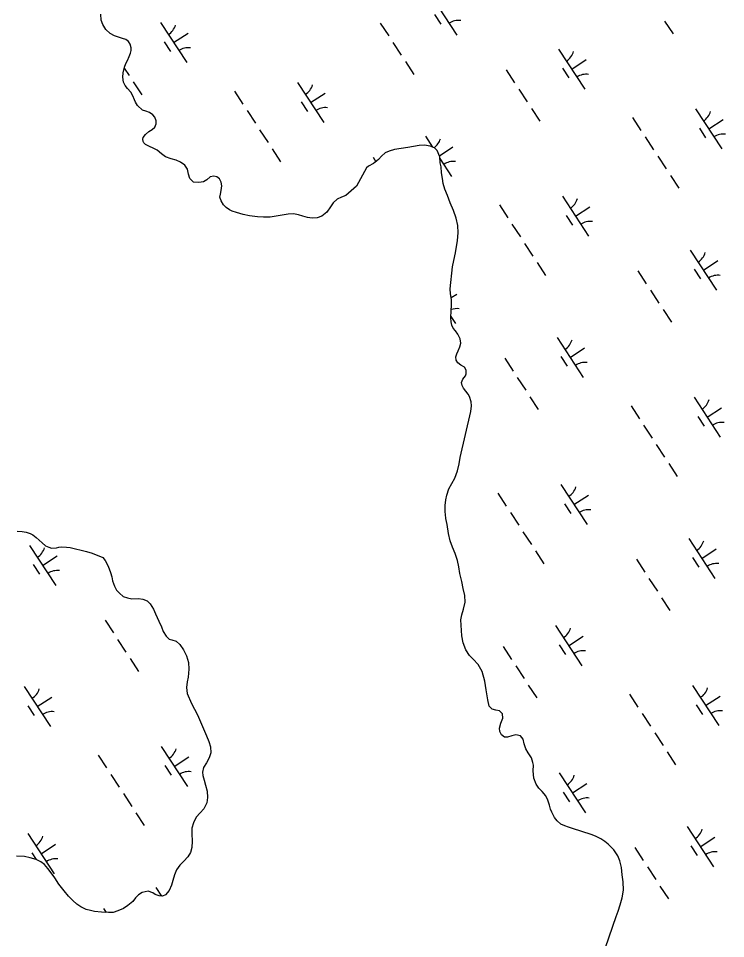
# Model space of a CAD drawing. Extents: x 3945642 to 3966284, y 206476 to 228921.
# Drawn here: x 3957294 to 3958032, y 211224 to 212185 of the extents above; entities that cross this region are included whole.
import ezdxf

# ---------------------------------------------------------------- set-up
doc = ezdxf.new("R2010")
doc.units = 0
doc.layers.add('V-WETL-SWMP', color=7, linetype='Continuous')

msp = doc.modelspace()

# ---------------------------------------------------------------- linework, layer by layer
at = {"layer": 'V-WETL-SWMP'}
for p, q in [((3957724.18, 212209.25), (3957751.58, 212167.42)), ((3957379.9, 212183.02), (3957379.85, 212189.41)), ((3957728.14, 212189.13), (3957734.71, 212179.09)), ((3957381.71, 212178.53), (3957379.9, 212183.02)), ((3957384.9, 212173.57), (3957381.71, 212178.53)), ((3957441.97, 212180.64), (3957469.37, 212138.81)), ((3957671.54, 212180.05), (3957680.31, 212166.66)), ((3957968.52, 212182.18), (3957977.28, 212168.8)), ((3957389.44, 212169.35), (3957384.9, 212173.57)), ((3957393.87, 212166.71), (3957389.44, 212169.35)), ((3957398.06, 212165.28), (3957393.87, 212166.71)), ((3957455.67, 212159.73), (3957470.72, 212169.59)), ((3957402.46, 212164.01), (3957398.06, 212165.28)), ((3957405.93, 212162.92), (3957402.46, 212164.01)), ((3957408.56, 212160.96), (3957405.93, 212162.92)), ((3957410.34, 212158.06), (3957408.56, 212160.96)), ((3957411.27, 212154.34), (3957410.34, 212158.06)), ((3957445.93, 212160.52), (3957452.5, 212150.48)), ((3957684.69, 212159.97), (3957693.46, 212146.59)), ((3957409.15, 212145.11), (3957410.59, 212148.8)), ((3957410.59, 212148.8), (3957411.4, 212151.54)), ((3957411.4, 212151.54), (3957411.27, 212154.34)), ((3957857.77, 212153.02), (3957885.17, 212111.2)), ((3957404.49, 212134.1), (3957405.85, 212138.08)), ((3957405.85, 212138.08), (3957407.37, 212140.98)), ((3957407.37, 212140.98), (3957409.15, 212145.11)), ((3957697.84, 212139.9), (3957706.61, 212126.51)), ((3957871.47, 212132.11), (3957886.52, 212141.97)), ((3957402.54, 212123.65), (3957403.17, 212128.19)), ((3957403.17, 212128.19), (3957404.49, 212134.1)), ((3957404.22, 212132.93), (3957409.2, 212125.34)), ((3957803.07, 212131.18), (3957811.84, 212117.8)), ((3957861.72, 212132.9), (3957868.3, 212122.86)), ((3957403.29, 212118.42), (3957402.54, 212123.65)), ((3957404.93, 212114.94), (3957403.29, 212118.42)), ((3957413.58, 212118.65), (3957422.35, 212105.26)), ((3957585.04, 212118.1), (3957612.44, 212076.27)), ((3957407.65, 212111.76), (3957404.93, 212114.94)), ((3957410.96, 212108.02), (3957407.65, 212111.76)), ((3957519.25, 212108.97), (3957528.02, 212095.59)), ((3957816.23, 212111.11), (3957824.99, 212097.72)), ((3957413.12, 212104.11), (3957410.96, 212108.02)), ((3957414.78, 212099.98), (3957413.12, 212104.11)), ((3957415.9, 212097.49), (3957414.78, 212099.98)), ((3957598.74, 212097.18), (3957613.8, 212107.05)), ((3957417.84, 212094.08), (3957415.9, 212097.49)), ((3957423.2, 212089.32), (3957417.84, 212094.08)), ((3957426.52, 212088.23), (3957423.2, 212089.32)), ((3957589, 212097.97), (3957595.58, 212087.94)), ((3957829.38, 212091.03), (3957838.15, 212077.65)), ((3958000.84, 212090.48), (3958028.24, 212048.66)), ((3957430.43, 212086.87), (3957426.52, 212088.23)), ((3957434.07, 212084.36), (3957430.43, 212086.87)), ((3957436.13, 212081.74), (3957434.07, 212084.36)), ((3957437.35, 212078.03), (3957436.13, 212081.74)), ((3957532.4, 212088.9), (3957541.17, 212075.51)), ((3957935.05, 212081.36), (3957943.81, 212067.97)), ((3957433.22, 212069.05), (3957435.97, 212071.54)), ((3957435.97, 212071.54), (3957437.41, 212074.88)), ((3957437.41, 212074.88), (3957437.35, 212078.03)), ((3958004.8, 212070.36), (3958011.37, 212060.32)), ((3958014.54, 212069.57), (3958029.6, 212079.43)), ((3957423.51, 212058.81), (3957423.9, 212060.75)), ((3957423.9, 212060.75), (3957426.21, 212063.74)), ((3957426.21, 212063.74), (3957429.67, 212066.75)), ((3957429.67, 212066.75), (3957433.22, 212069.05)), ((3957545.55, 212068.82), (3957554.32, 212055.44)), ((3957718.63, 212061.87), (3957725.99, 212050.64)), ((3957948.2, 212061.28), (3957956.97, 212047.9)), ((3957423.92, 212056.44), (3957423.51, 212058.81)), ((3957424.66, 212055.17), (3957423.92, 212056.44)), ((3957426.27, 212053.47), (3957424.66, 212055.17)), ((3957438.38, 212047.46), (3957426.27, 212053.47)), ((3957706.21, 212051.2), (3957700.27, 212050.37)), ((3957712.3, 212052.26), (3957706.21, 212051.2)), ((3957717.82, 212052.65), (3957712.3, 212052.26)), ((3957723.58, 212051.69), (3957717.82, 212052.65)), ((3957728.15, 212049.69), (3957723.58, 212051.69)), ((3957443.12, 212043.68), (3957438.38, 212047.46)), ((3957447.28, 212040.39), (3957443.12, 212043.68)), ((3957558.7, 212048.74), (3957567.47, 212035.36)), ((3957676.76, 212044.67), (3957672.88, 212041.21)), ((3957680.89, 212046.47), (3957676.76, 212044.67)), ((3957686.25, 212047.94), (3957680.89, 212046.47)), ((3957693.47, 212049.09), (3957686.25, 212047.94)), ((3957700.27, 212050.37), (3957693.47, 212049.09)), ((3957730.93, 212046.95), (3957728.15, 212049.69)), ((3957733.78, 212040.61), (3957730.93, 212046.95)), ((3957733.33, 212041.61), (3957747.38, 212050.82)), ((3957453.06, 212038.42), (3957447.28, 212040.39)), ((3957458.48, 212036.94), (3957453.06, 212038.42)), ((3957463.04, 212035.02), (3957458.48, 212036.94)), ((3957467.27, 212031.87), (3957463.04, 212035.02)), ((3957470.29, 212027.7), (3957467.27, 212031.87)), ((3957664.56, 212033.44), (3957659.08, 212030.68)), ((3957663.94, 212040.03), (3957666.98, 212035.38)), ((3957669.72, 212037.56), (3957664.56, 212033.44)), ((3957672.88, 212041.21), (3957669.72, 212037.56)), ((3957734.05, 212034.23), (3957733.78, 212040.61)), ((3957733.86, 212038.61), (3957746.03, 212020.05)), ((3957734.99, 212030.15), (3957734.05, 212034.23)), ((3957961.35, 212041.2), (3957970.12, 212027.82)), ((3957471.25, 212022.47), (3957470.29, 212027.7)), ((3957472.71, 212017.69), (3957471.25, 212022.47)), ((3957657.25, 212029.06), (3957646.71, 212009.9)), ((3957659.08, 212030.68), (3957657.25, 212029.06)), ((3957735.55, 212023.77), (3957734.99, 212030.15)), ((3957736.38, 212017.69), (3957735.55, 212023.77)), ((3957476.3, 212014.1), (3957472.71, 212017.69)), ((3957474.57, 212015.84), (3957474.66, 212015.9)), ((3957481.91, 212013.56), (3957476.3, 212014.1)), ((3957486.92, 212014.45), (3957481.91, 212013.56)), ((3957490.26, 212016.31), (3957486.92, 212014.45)), ((3957493.86, 212019.4), (3957490.26, 212016.31)), ((3957497.65, 212020.33), (3957493.86, 212019.4)), ((3957500.96, 212019.68), (3957497.65, 212020.33)), ((3957503.45, 212017.43), (3957500.96, 212019.68)), ((3957505.24, 212014.16), (3957503.45, 212017.43)), ((3957506.18, 212010.02), (3957505.24, 212014.16)), ((3957737.13, 212012.6), (3957736.38, 212017.69)), ((3957738.9, 212006.75), (3957737.13, 212012.6)), ((3957974.5, 212021.13), (3957983.27, 212007.74)), ((3957504.63, 212001.44), (3957505.41, 212005.33)), ((3957505.41, 212005.33), (3957506.18, 212010.02)), ((3957646.71, 212009.9), (3957635.7, 211999.92)), ((3957741.61, 212000.12), (3957738.9, 212006.75)), ((3957504.12, 211998.2), (3957504.63, 212001.44)), ((3957505.48, 211994.57), (3957504.12, 211998.2)), ((3957507.93, 211990.45), (3957505.48, 211994.57)), ((3957626.51, 211996.36), (3957622.35, 211992.4)), ((3957631.06, 211998.39), (3957626.51, 211996.36)), ((3957635.7, 211999.92), (3957631.06, 211998.39)), ((3957744.56, 211992.57), (3957741.61, 212000.12)), ((3957861.7, 211999.33), (3957889.1, 211957.5)), ((3957510.71, 211987.7), (3957507.93, 211990.45)), ((3957514.14, 211985.04), (3957510.71, 211987.7)), ((3957516.68, 211983.65), (3957514.14, 211985.04)), ((3957521.23, 211982.24), (3957516.68, 211983.65)), ((3957619.41, 211988.32), (3957615.79, 211982.51)), ((3957622.35, 211992.4), (3957619.41, 211988.32)), ((3957747.95, 211984.24), (3957744.56, 211992.57)), ((3957750.69, 211976.54), (3957747.95, 211984.24)), ((3957795.91, 211990.2), (3957804.68, 211976.82)), ((3957875.4, 211978.42), (3957890.46, 211988.28)), ((3957528.45, 211980.15), (3957521.23, 211982.24)), ((3957535.01, 211978.92), (3957528.45, 211980.15)), ((3957543.22, 211977.78), (3957535.01, 211978.92)), ((3957549.47, 211977.55), (3957543.22, 211977.78)), ((3957556.58, 211977.61), (3957549.47, 211977.55)), ((3957575.4, 211980.64), (3957556.58, 211977.61)), ((3957580.93, 211980.89), (3957575.4, 211980.64)), ((3957585.97, 211979.84), (3957580.93, 211980.89)), ((3957590.52, 211978.5), (3957585.97, 211979.84)), ((3957595.58, 211976.94), (3957590.52, 211978.5)), ((3957600.41, 211976.25), (3957595.58, 211976.94)), ((3957605.5, 211976.63), (3957600.41, 211976.25)), ((3957610.34, 211978.45), (3957605.5, 211976.63)), ((3957615.79, 211982.51), (3957610.34, 211978.45)), ((3957752.64, 211968.75), (3957750.69, 211976.54)), ((3957865.66, 211979.21), (3957872.23, 211969.17)), ((3957752.93, 211961.14), (3957752.64, 211968.75)), ((3957809.06, 211970.13), (3957817.83, 211956.74)), ((3957752.08, 211953.15), (3957752.93, 211961.14)), ((3957750.18, 211940.19), (3957752.08, 211953.15)), ((3957822.21, 211950.05), (3957830.98, 211936.67)), ((3957748.47, 211932.26), (3957750.18, 211940.19)), ((3957995.29, 211943.1), (3958022.69, 211901.28)), ((3957747.02, 211925.62), (3957748.47, 211932.26)), ((3957835.36, 211929.98), (3957844.13, 211916.59)), ((3958008.99, 211922.19), (3958024.04, 211932.05)), ((3957744.52, 211902.67), (3957747.02, 211925.62)), ((3957940.59, 211921.26), (3957949.36, 211907.88)), ((3957999.24, 211922.98), (3958005.82, 211912.94)), ((3957744.98, 211897.51), (3957744.52, 211902.67)), ((3957745.96, 211891.5), (3957744.98, 211897.51)), ((3957745.65, 211893.42), (3957751.32, 211897.13)), ((3957953.75, 211901.19), (3957962.51, 211887.81)), ((3957745.94, 211885.25), (3957745.96, 211891.5)), ((3957745.12, 211872.45), (3957745.54, 211880.07)), ((3957745.54, 211880.07), (3957745.94, 211885.25)), ((3957966.9, 211881.11), (3957975.67, 211867.73)), ((3957745.41, 211868.22), (3957745.12, 211872.45)), ((3957745.18, 211873.65), (3957749.96, 211866.35)), ((3957746.2, 211864.57), (3957745.41, 211868.22)), ((3957747.77, 211861.66), (3957746.2, 211864.57)), ((3957750.12, 211858.69), (3957747.77, 211861.66)), ((3957752.56, 211855.29), (3957750.12, 211858.69)), ((3957754.96, 211850.24), (3957752.56, 211855.29)), ((3957755.55, 211845.87), (3957754.96, 211850.24)), ((3957856.15, 211851.95), (3957883.55, 211810.13)), ((3957752.83, 211837.92), (3957754.69, 211842.05)), ((3957754.69, 211842.05), (3957755.55, 211845.87)), ((3957869.85, 211831.04), (3957884.9, 211840.9)), ((3957750.51, 211831.48), (3957751.39, 211834.66)), ((3957750.87, 211828.04), (3957750.51, 211831.48)), ((3957751.39, 211834.66), (3957752.83, 211837.92)), ((3957801.46, 211830.11), (3957810.22, 211816.73)), ((3957860.11, 211831.83), (3957866.68, 211821.79)), ((3957752.5, 211825.35), (3957750.87, 211828.04)), ((3957755.64, 211822.82), (3957752.5, 211825.35)), ((3957759.41, 211820.67), (3957755.64, 211822.82)), ((3957761.13, 211817.62), (3957759.41, 211820.67)), ((3957757.87, 211808.15), (3957760.38, 211811.64)), ((3957760.38, 211811.64), (3957761.34, 211813.89)), ((3957761.34, 211813.89), (3957761.13, 211817.62)), ((3957756.49, 211804.96), (3957757.87, 211808.15)), ((3957757.13, 211801.67), (3957756.49, 211804.96)), ((3957758.41, 211798.82), (3957757.13, 211801.67)), ((3957814.61, 211810.04), (3957823.38, 211796.65)), ((3957760.83, 211795.78), (3957758.41, 211798.82)), ((3957763.19, 211792.67), (3957760.83, 211795.78)), ((3957764.75, 211790.19), (3957763.19, 211792.67)), ((3957766.37, 211784.76), (3957764.75, 211790.19)), ((3957766.88, 211780.39), (3957766.37, 211784.76)), ((3957827.76, 211789.96), (3957836.53, 211776.58)), ((3957999.22, 211789.41), (3958026.62, 211747.58)), ((3957755.08, 211726.45), (3957766, 211774.34)), ((3957766, 211774.34), (3957766.88, 211780.39)), ((3957933.43, 211780.28), (3957942.2, 211766.9)), ((3958012.92, 211768.5), (3958027.98, 211778.36)), ((3958003.18, 211769.29), (3958009.76, 211759.25)), ((3957946.58, 211760.21), (3957955.35, 211746.83)), ((3957959.73, 211740.13), (3957968.5, 211726.75)), ((3957754.06, 211719.9), (3957755.08, 211726.45)), ((3957752.2, 211712.68), (3957754.06, 211719.9)), ((3957972.88, 211720.06), (3957981.65, 211706.67)), ((3957749.48, 211704.87), (3957752.2, 211712.68)), ((3957743.09, 211693.76), (3957746.14, 211699.21)), ((3957746.14, 211699.21), (3957749.48, 211704.87)), ((3957860.08, 211698.26), (3957887.48, 211656.43)), ((3957740.08, 211682.28), (3957740.99, 211687.04)), ((3957740.99, 211687.04), (3957743.09, 211693.76)), ((3957794.29, 211689.13), (3957803.06, 211675.75)), ((3957873.78, 211677.35), (3957888.84, 211687.21)), ((3957739.25, 211669.77), (3957739.41, 211676.45)), ((3957739.41, 211676.45), (3957740.08, 211682.28)), ((3957864.04, 211678.14), (3957870.62, 211668.1)), ((3957739.52, 211667.05), (3957739.25, 211669.77)), ((3957740.11, 211662.61), (3957739.52, 211667.05)), ((3957807.44, 211669.06), (3957816.21, 211655.67)), ((3957741.23, 211656.46), (3957740.11, 211662.61)), ((3957742.78, 211647.01), (3957741.23, 211656.46)), ((3957820.59, 211648.98), (3957829.36, 211635.6)), ((3957744.66, 211639.36), (3957742.78, 211647.01)), ((3957746.87, 211632.87), (3957744.66, 211639.36)), ((3957993.67, 211642.03), (3958021.07, 211600.21)), ((3957305.15, 211634.72), (3957332.55, 211592.9)), ((3957749.87, 211626.11), (3957746.87, 211632.87)), ((3957833.74, 211628.91), (3957842.51, 211615.52)), ((3958007.37, 211621.12), (3958022.42, 211630.98)), ((3957318.85, 211613.81), (3957333.9, 211623.67)), ((3957752.24, 211618.9), (3957749.87, 211626.11)), ((3957753.66, 211612.32), (3957752.24, 211618.9)), ((3957938.98, 211620.19), (3957947.74, 211606.81)), ((3957997.63, 211621.91), (3958004.2, 211611.87)), ((3957309.1, 211614.6), (3957315.68, 211604.56)), ((3957754.73, 211605.24), (3957753.66, 211612.32)), ((3957756.54, 211596.94), (3957754.73, 211605.24)), ((3957952.13, 211600.12), (3957960.9, 211586.73)), ((3957758.12, 211589.72), (3957756.54, 211596.94)), ((3957759.7, 211582.28), (3957758.12, 211589.72)), ((3957760.05, 211575.4), (3957759.7, 211582.28)), ((3957965.28, 211580.04), (3957974.05, 211566.66)), ((3957758.33, 211568.11), (3957760.05, 211575.4)), ((3957755.75, 211557.07), (3957756.72, 211562.19)), ((3957756.72, 211562.19), (3957758.33, 211568.11)), ((3957384.04, 211556.66), (3957392.81, 211543.28)), ((3957756.72, 211540.29), (3957755.75, 211557.07)), ((3957854.53, 211550.88), (3957881.93, 211509.06)), ((3957397.19, 211536.58), (3957405.96, 211523.2)), ((3957758.01, 211533.06), (3957756.72, 211540.29)), ((3957760.96, 211525.58), (3957758.01, 211533.06)), ((3957868.23, 211529.97), (3957883.29, 211539.83)), ((3957764.74, 211519.7), (3957760.96, 211525.58)), ((3957799.84, 211529.04), (3957808.61, 211515.66)), ((3957858.49, 211530.76), (3957865.06, 211520.72)), ((3957410.34, 211516.51), (3957419.11, 211503.12)), ((3957768.69, 211515.9), (3957764.74, 211519.7)), ((3957773.9, 211510.25), (3957768.69, 211515.9)), ((3957778.06, 211503.08), (3957773.9, 211510.25)), ((3957812.99, 211508.97), (3957821.76, 211495.58)), ((3957780.85, 211492.73), (3957778.06, 211503.08)), ((3957299.59, 211487.35), (3957326.99, 211445.52)), ((3957782.24, 211483.99), (3957780.85, 211492.73)), ((3957783.81, 211473.4), (3957782.24, 211483.99)), ((3957826.14, 211488.89), (3957834.91, 211475.51)), ((3957997.6, 211488.34), (3958025, 211446.51)), ((3957313.29, 211466.43), (3957328.35, 211476.3)), ((3957931.81, 211479.21), (3957940.58, 211465.83)), ((3958011.3, 211467.43), (3958026.36, 211477.29)), ((3957303.55, 211467.22), (3957310.13, 211457.19)), ((3957785.3, 211466.82), (3957783.81, 211473.4)), ((3957788.31, 211463.58), (3957785.3, 211466.82)), ((3958001.56, 211468.22), (3958008.14, 211458.18)), ((3957792.13, 211462.72), (3957788.31, 211463.58)), ((3957795.88, 211461.86), (3957792.13, 211462.72)), ((3957799.03, 211458.69), (3957795.88, 211461.86)), ((3957799.62, 211454.25), (3957799.03, 211458.69)), ((3957944.96, 211459.14), (3957953.73, 211445.75)), ((3957796.09, 211443.84), (3957797.5, 211448.89)), ((3957797.5, 211448.89), (3957799.62, 211454.25)), ((3957796.52, 211440.33), (3957796.09, 211443.84)), ((3957798.31, 211436.84), (3957796.52, 211440.33)), ((3957801.23, 211434.53), (3957798.31, 211436.84)), ((3957809.1, 211435.83), (3957804.32, 211434.3)), ((3957813.25, 211436.99), (3957809.1, 211435.83)), ((3957817.94, 211435.72), (3957813.25, 211436.99)), ((3957958.11, 211439.06), (3957966.88, 211425.68)), ((3957804.32, 211434.3), (3957801.23, 211434.53)), ((3957820.66, 211432.4), (3957817.94, 211435.72)), ((3957821.98, 211427.47), (3957820.66, 211432.4)), ((3957823.52, 211422.26), (3957821.98, 211427.47)), ((3957442.67, 211424.8), (3957470.07, 211382.98)), ((3957825.96, 211418.21), (3957823.52, 211422.26)), ((3957829.37, 211412.82), (3957825.96, 211418.21)), ((3957971.26, 211418.99), (3957980.03, 211405.6)), ((3957376.87, 211415.68), (3957385.64, 211402.3)), ((3957456.37, 211403.89), (3957471.42, 211413.76)), ((3957830.9, 211408.04), (3957829.37, 211412.82)), ((3957831.39, 211405.04), (3957830.9, 211408.04)), ((3957446.62, 211404.68), (3957453.2, 211394.64)), ((3957831.15, 211399.21), (3957831.39, 211405.04)), ((3957831.94, 211391.62), (3957831.15, 211399.21)), ((3957390.02, 211395.6), (3957398.79, 211382.22)), ((3957834.29, 211385.42), (3957831.94, 211391.62)), ((3957858.46, 211397.19), (3957885.86, 211355.36)), ((3957837.1, 211381.02), (3957834.29, 211385.42)), ((3957840.54, 211377.71), (3957837.1, 211381.02)), ((3957872.16, 211376.28), (3957887.22, 211386.14)), ((3957403.18, 211375.53), (3957411.94, 211362.14)), ((3957844.58, 211373.12), (3957840.54, 211377.71)), ((3957846.54, 211368.78), (3957844.58, 211373.12)), ((3957848.22, 211363.5), (3957846.54, 211368.78)), ((3957862.42, 211377.07), (3957869, 211367.03)), ((3957849.23, 211359.36), (3957848.22, 211363.5)), ((3957850.59, 211356.08), (3957849.23, 211359.36)), ((3957416.33, 211355.45), (3957425.1, 211342.07)), ((3957853.5, 211350.61), (3957850.59, 211356.08)), ((3957856.22, 211347), (3957853.5, 211350.61)), ((3957860.1, 211343.63), (3957856.22, 211347)), ((3957864.3, 211341.85), (3957860.1, 211343.63)), ((3957868.27, 211340.56), (3957864.3, 211341.85)), ((3957872.32, 211339.2), (3957868.27, 211340.56)), ((3957992.05, 211340.96), (3958019.45, 211299.14)), ((3957303.53, 211333.65), (3957330.93, 211291.83)), ((3957891.62, 211332.76), (3957872.32, 211339.2)), ((3957896.18, 211330.98), (3957891.62, 211332.76)), ((3957901.9, 211328.29), (3957896.18, 211330.98)), ((3957317.23, 211312.74), (3957332.28, 211322.6)), ((3957906.19, 211325.5), (3957901.9, 211328.29)), ((3957909.62, 211322.63), (3957906.19, 211325.5)), ((3957912.11, 211320.38), (3957909.62, 211322.63)), ((3957996.01, 211320.84), (3958002.58, 211310.8)), ((3958005.75, 211320.05), (3958020.81, 211329.91)), ((3957307.49, 211313.53), (3957312.02, 211306.61)), ((3957915.34, 211316.78), (3957912.11, 211320.38)), ((3957919.63, 211310.47), (3957915.34, 211316.78)), ((3957937.36, 211319.12), (3957946.13, 211305.74)), ((3957921.67, 211305.34), (3957919.63, 211310.47)), ((3957923.52, 211298.41), (3957921.67, 211305.34)), ((3957924.33, 211290.53), (3957923.52, 211298.41)), ((3957950.51, 211299.05), (3957959.28, 211285.66)), ((3957925.19, 211283.22), (3957924.33, 211290.53)), ((3957925.64, 211274.76), (3957925.19, 211283.22)), ((3957437.11, 211277.43), (3957442.97, 211268.49)), ((3957924.22, 211266.69), (3957925.64, 211274.76)), ((3957963.66, 211278.97), (3957972.43, 211265.59)), ((3957921.99, 211259.39), (3957924.22, 211266.69)), ((3957382.42, 211255.59), (3957385.16, 211251.41)), ((3957919.82, 211252.74), (3957921.99, 211259.39)), ((3957906.78, 211214.86), (3957917.85, 211247.11)), ((3957917.85, 211247.11), (3957919.82, 211252.74))]:
    msp.add_line(p, q, dxfattribs=at)
for points in [[(3957292.43, 211649.51), (3957297.67, 211649.08), (3957301.53, 211648.41), (3957305.72, 211646.99), (3957308.63, 211645.66), (3957312.21, 211642.95), (3957315.26, 211640.24), (3957318.41, 211637.2), (3957321.89, 211634.38), (3957325.23, 211632.85), (3957328.03, 211631.83)], [(3957328.03, 211631.83), (3957333.36, 211632.15), (3957335.81, 211632.73), (3957339, 211633.22), (3957343.93, 211632.89), (3957347.78, 211632.33), (3957364.74, 211628.17), (3957370.65, 211626.47), (3957381.64, 211622.09), (3957384.37, 211619.05), (3957387.26, 211613.12), (3957389.75, 211606.22), (3957391.01, 211601.87), (3957391.94, 211597.72), (3957393.87, 211592.1), (3957396.2, 211587.76), (3957399.25, 211584.72), (3957402.84, 211581.27), (3957407.46, 211579.76), (3957412.08, 211578.78), (3957419.02, 211579.13), (3957423.62, 211578.68), (3957428.03, 211576.95), (3957431.09, 211573.49), (3957434.62, 211568.11), (3957436.85, 211563.34), (3957440.31, 211555.51), (3957442.88, 211549.79), (3957444.9, 211544.91), (3957447.99, 211539.84), (3957451.15, 211536.81), (3957453.83, 211536.01), (3957458.24, 211534.6), (3957462.16, 211531.04), (3957465.9, 211525.67), (3957469.22, 211519.53), (3957471.07, 211512.41), (3957471.42, 211505.58), (3957470.73, 211497.24), (3957469.97, 211492.3), (3957469.02, 211486.3), (3957470, 211479.91), (3957474.48, 211469.42), (3957480.58, 211457.58), (3957489.99, 211435.75), (3957492.45, 211429.82), (3957494.27, 211424.41), (3957494.4, 211417.89), (3957492.79, 211412.73), (3957490, 211407.76), (3957486.89, 211402.79), (3957485.81, 211397.96), (3957486.1, 211394.33), (3957487.47, 211389.66), (3957489.07, 211384.45), (3957490.58, 211378.07), (3957491.25, 211371.46), (3957490.4, 211365.68), (3957487.1, 211359.63), (3957483.55, 211355.39), (3957479.36, 211350.93), (3957476.48, 211345.11), (3957474.88, 211339.52), (3957474.58, 211333.32), (3957474.94, 211325.95), (3957474.64, 211319.32), (3957473.35, 211314.06), (3957470.56, 211309.41), (3957466.27, 211304.95), (3957462.07, 211300.91), (3957458.75, 211295.93), (3957456.5, 211290.65), (3957454.8, 211284.85), (3957453.51, 211279.81), (3957451.06, 211274.2), (3957447.3, 211269.86), (3957444.23, 211268.41), (3957440.59, 211268.65), (3957436.5, 211270.29), (3957433.9, 211271.84), (3957428.96, 211273.45), (3957423, 211272.16), (3957418.98, 211269.94), (3957415.84, 211266.57), (3957413.03, 211262.88), (3957407.88, 211258.51), (3957403.45, 211255.64), (3957397.52, 211253.07), (3957392.53, 211251.48), (3957387.73, 211251.27)], [(3957387.73, 211251.27), (3957380.45, 211251.67), (3957373.18, 211252.27), (3957368.99, 211253.26), (3957364.37, 211254.56), (3957358.66, 211257.22), (3957354.54, 211260.13), (3957350.41, 211263.79), (3957345.94, 211268.51), (3957341.23, 211274.08), (3957335.86, 211281.03), (3957331.78, 211287.36), (3957327.94, 211292.73), (3957324.32, 211297.36), (3957320.83, 211301.35), (3957317.03, 211304.38), (3957312.29, 211306.53), (3957305.83, 211308.54), (3957300.04, 211309.71), (3957291.48, 211310.29)]]:
    msp.add_lwpolyline(points, dxfattribs=at)
for centre, start, end in [((3957440.73, 212182.96), 302.45745, 344.00111), ((3957753.22, 212165.36), 82.45745, 124.00111), ((3957471, 212136.75), 82.45745, 124.00111), ((3957856.53, 212155.34), 302.45745, 344.00111), ((3957886.8, 212109.13), 82.45745, 124.00111), ((3957583.8, 212120.42), 302.45745, 344.00111), ((3957614.08, 212074.21), 82.45745, 124.00111), ((3957999.6, 212092.8), 302.45745, 344.00111), ((3958029.87, 212046.59), 82.45745, 124.00111), ((3957717.39, 212064.19), 305.76502, 344.00111), ((3957747.66, 212017.98), 82.45745, 124.00111), ((3957860.46, 212001.65), 302.45745, 344.00111), ((3957890.74, 211955.44), 82.45745, 124.00111), ((3957994.05, 211945.42), 302.45745, 344.00111), ((3958024.32, 211899.22), 82.45745, 124.00111), ((3957751.6, 211864.29), 82.45745, 109.88645), ((3957854.91, 211854.27), 302.45745, 344.00111), ((3957885.18, 211808.06), 82.45745, 124.00111), ((3957997.98, 211791.73), 302.45745, 344.00111), ((3958028.26, 211745.52), 82.45745, 124.00111), ((3957858.84, 211700.58), 302.45745, 344.00111), ((3957889.12, 211654.37), 82.45745, 124.00111), ((3957992.43, 211644.35), 302.45745, 344.00111), ((3957303.91, 211637.05), 302.45745, 344.00111), ((3958022.7, 211598.14), 82.45745, 124.00111), ((3957334.18, 211590.84), 82.45745, 124.00111), ((3957853.29, 211553.2), 302.45745, 344.00111), ((3957883.56, 211506.99), 82.45745, 124.00111), ((3957298.36, 211489.67), 302.45745, 344.00111), ((3957996.37, 211490.66), 302.45745, 344.00111), ((3957328.63, 211443.46), 82.45745, 124.00111), ((3958026.64, 211444.45), 82.45745, 124.00111), ((3957441.43, 211427.13), 302.45745, 344.00111), ((3957471.7, 211380.92), 82.45745, 124.00111), ((3957857.23, 211399.51), 302.45745, 344.00111), ((3957887.5, 211353.3), 82.45745, 124.00111), ((3957302.29, 211335.97), 302.45745, 344.00111), ((3957990.81, 211343.28), 302.45745, 344.00111), ((3958021.08, 211297.07), 82.45745, 124.00111), ((3957332.56, 211289.77), 82.45745, 124.00111)]:
    msp.add_arc(centre, 17.62, start, end, dxfattribs=at)

doc.saveas('drawing.dxf')
